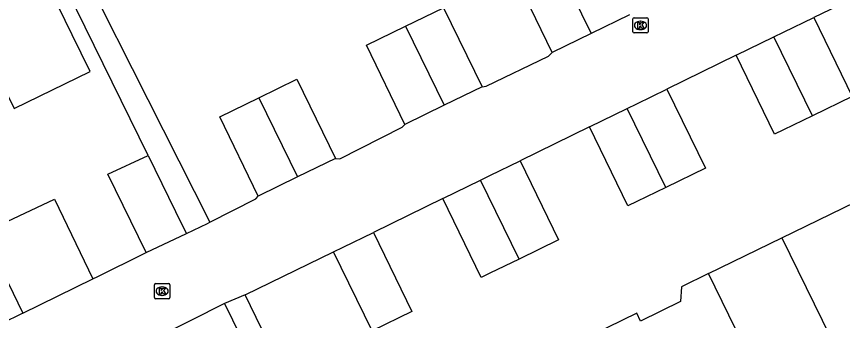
# Model space of a CAD drawing. Extents: x 160457 to 162082, y 388340 to 389736.
# Drawn here: x 161449.3 to 161503.9, y 388539.1 to 388559.2 of the extents above; entities that cross this region are included whole.
import ezdxf

# ---------------------------------------------------------------- set-up
doc = ezdxf.new("R2010")
doc.units = 0
for name, color, linetype in [('IMGEO_Kolk', 7, 'Continuous'), ('IMGEO_Pand', 7, 'Continuous'), ('IMGEO_Rijbaan_lokaal_open', 7, 'Continuous'), ('IMGEO_Voetpad_open', 7, 'Continuous')]:
    doc.layers.add(name, color=color, linetype=linetype)

msp = doc.modelspace()

# ---------------------------------------------------------------- linework, layer by layer
at = {"layer": 'IMGEO_Kolk'}
for p, q in [((161490.043, 388558.229), (161490.043, 388559.081)), ((161490.118, 388559.155), (161490.97, 388559.155)), ((161490.531, 388558.935), (161490.556, 388558.935)), ((161491.044, 388559.081), (161491.044, 388558.229)), ((161490.97, 388558.155), (161490.118, 388558.155)), ((161490.554, 388558.375), (161490.529, 388558.375)), ((161458.426, 388540.643), (161458.426, 388541.495)), ((161458.501, 388541.569), (161459.353, 388541.569)), ((161458.914, 388541.349), (161458.939, 388541.349)), ((161459.427, 388541.495), (161459.427, 388540.643)), ((161458.937, 388540.789), (161458.912, 388540.789)), ((161459.353, 388540.569), (161458.501, 388540.569))]:
    msp.add_line(p, q, dxfattribs=at)
for points in [[(161490.043, 388558.229), (161490.043, 388559.081)], [(161490.118, 388559.155), (161490.97, 388559.155)], [(161490.364, 388558.855), (161490.487, 388558.855), (161490.487, 388558.704), (161490.617, 388558.855), (161490.781, 388558.855), (161490.635, 388558.704), (161490.788, 388558.455), (161490.636, 388558.455), (161490.551, 388558.619), (161490.487, 388558.552), (161490.487, 388558.455), (161490.364, 388558.455), (161490.364, 388558.855)], [(161491.044, 388559.081), (161491.044, 388558.229)], [(161490.97, 388558.155), (161490.118, 388558.155)], [(161458.426, 388540.643), (161458.426, 388541.495)], [(161458.501, 388541.569), (161459.353, 388541.569)], [(161458.747, 388541.269), (161458.87, 388541.269), (161458.87, 388541.118), (161459, 388541.269), (161459.164, 388541.269), (161459.018, 388541.118), (161459.171, 388540.869), (161459.019, 388540.869), (161458.934, 388541.033), (161458.87, 388540.966), (161458.87, 388540.869), (161458.747, 388540.869), (161458.747, 388541.269)], [(161459.427, 388541.495), (161459.427, 388540.643)], [(161459.353, 388540.569), (161458.501, 388540.569)]]:
    msp.add_lwpolyline(points, dxfattribs=at)
for centre, start, end in [((161490.12, 388559.079), 91.552, 178.448), ((161490.12, 388559.079), 91.552, 178.448), ((161490.968, 388559.079), 1.552, 88.448), ((161490.968, 388559.079), 1.552, 88.448), ((161490.12, 388558.231), 181.552, 268.448), ((161490.12, 388558.231), 181.552, 268.448), ((161490.968, 388558.231), 271.552, 358.448), ((161490.968, 388558.231), 271.552, 358.448), ((161458.503, 388541.493), 91.552, 178.448), ((161458.503, 388541.493), 91.552, 178.448), ((161459.351, 388541.493), 1.552, 88.448), ((161459.351, 388541.493), 1.552, 88.448), ((161458.503, 388540.645), 181.552, 268.448), ((161458.503, 388540.645), 181.552, 268.448), ((161459.351, 388540.645), 271.552, 358.448), ((161459.351, 388540.645), 271.552, 358.448)]:
    msp.add_arc(centre, 0.0765, start, end, dxfattribs=at)
for centre, major_axis, ratio, start_param, end_param in [((161490.53, 388558.655), (-0.387, 0.002), 0.722429, 4.712389, 7.853982), ((161490.555, 388558.655), (-0.39, 0.002), 0.717154, 1.570796, 4.712389), ((161458.913, 388541.069), (-0.387, 0.002), 0.722429, 4.712389, 7.853982), ((161458.938, 388541.069), (-0.39, 0.002), 0.717154, 1.570796, 4.712389)]:
    msp.add_ellipse(centre, major_axis=major_axis, ratio=ratio, start_param=start_param, end_param=end_param, dxfattribs=at)
at = {"layer": 'IMGEO_Pand'}
for points in [[(161447.966, 388555.572), (161449.15, 388553.151), (161454.17, 388555.607), (161452.986, 388558.028), (161451.115, 388561.888), (161448.935, 388566.387), (161443.92, 388563.934)], [(161484.704, 388556.857), (161482.177, 388562.105), (161484.729, 388563.348)], [(161484.729, 388563.348), (161487.287, 388558.116)], [(161475.018, 388558.607), (161477.527, 388559.829), (161480.083, 388554.596)], [(161489.818, 388559.35), (161487.287, 388558.116)], [(161499.363, 388557.897), (161500, 388558.206), (161501.996, 388559.175)], [(161501.996, 388559.175), (161504.535, 388553.954), (161501.921, 388552.681)], [(161474.969, 388552.103), (161472.442, 388557.351), (161475.018, 388558.607)], [(161475.018, 388558.607), (161477.573, 388553.373)], [(161487.287, 388558.116), (161484.704, 388556.857)], [(161496.872, 388556.688), (161499.363, 388557.897)], [(161501.921, 388552.681), (161499.363, 388557.897)], [(161501.921, 388552.681), (161500, 388551.745), (161499.412, 388551.459), (161496.872, 388556.688)], [(161465.311, 388553.86), (161467.828, 388555.087), (161470.384, 388549.854)], [(161480.083, 388554.596), (161477.573, 388553.373)], [(161489.663, 388553.153), (161490.299, 388553.462), (161492.295, 388554.431)], [(161492.295, 388554.431), (161494.834, 388549.21), (161492.22, 388547.937)], [(161465.27, 388547.361), (161462.743, 388552.609), (161465.311, 388553.86)], [(161465.311, 388553.86), (161467.863, 388548.625)], [(161477.573, 388553.373), (161474.969, 388552.103)], [(161487.171, 388551.944), (161489.663, 388553.153)], [(161492.22, 388547.937), (161489.663, 388553.153)], [(161492.22, 388547.937), (161490.299, 388547.001), (161489.711, 388546.715), (161487.171, 388551.944)], [(161457.865, 388543.615), (161455.339, 388548.802), (161457.999, 388550.046)], [(161457.999, 388550.046), (161460.249, 388545.428), (161460.538, 388544.893)], [(161470.384, 388549.854), (161467.863, 388548.625)], [(161479.96, 388548.408), (161480.597, 388548.717), (161482.593, 388549.686)], [(161482.593, 388549.686), (161485.132, 388544.465), (161482.518, 388543.192)], [(161467.863, 388548.625), (161465.27, 388547.361)], [(161477.469, 388547.199), (161479.96, 388548.408)], [(161482.518, 388543.192), (161479.96, 388548.408)], [(161482.518, 388543.192), (161480.597, 388542.256), (161480.009, 388541.97), (161477.469, 388547.199)], [(161447.122, 388544.959), (161451.802, 388547.148), (161454.345, 388541.882)], [(161499.893, 388544.59), (161504.731, 388546.95)], [(161447.122, 388544.959), (161449.721, 388539.615)], [(161457.865, 388543.615), (161460.538, 388544.893)], [(161470.256, 388543.662), (161470.894, 388543.972), (161472.89, 388544.941)], [(161472.89, 388544.941), (161475.429, 388539.72), (161472.814, 388538.446)], [(161495.047, 388542.227), (161499.893, 388544.59)], [(161499.893, 388544.59), (161505.218, 388533.693)], [(161464.406, 388540.823), (161467.766, 388542.454), (161470.256, 388543.662)], [(161472.814, 388538.446), (161470.256, 388543.662)], [(161449.721, 388539.615), (161454.345, 388541.882)], [(161495.047, 388542.227), (161493.262, 388541.356), (161493.198, 388540.379), (161490.556, 388539.09)], [(161500.368, 388531.321), (161500, 388532.071), (161495.047, 388542.227)], [(161466.945, 388535.594), (161464.406, 388540.823)], [(161449.721, 388539.615), (161446.83, 388538.197)], [(161490.556, 388539.09), (161490.308, 388539.603), (161485.444, 388537.225)]]:
    msp.add_lwpolyline(points, dxfattribs=at)
at = {"layer": 'IMGEO_Rijbaan_lokaal_open'}
for points in [[(161506.279, 388561.254), (161501.996, 388559.175)], [(161480.083, 388554.596), (161480.35, 388554.628), (161484.454, 388556.61), (161484.704, 388556.857)], [(161496.872, 388556.688), (161492.295, 388554.431)], [(161470.384, 388549.854), (161470.668, 388549.82), (161474.796, 388551.922), (161474.969, 388552.103)], [(161487.171, 388551.944), (161482.593, 388549.686)], [(161462.078, 388545.634), (161465.118, 388547.167), (161465.27, 388547.361)], [(161477.469, 388547.199), (161472.89, 388544.941)], [(161460.538, 388544.893), (161461.922, 388545.555), (161462.078, 388545.634)], [(161454.345, 388541.882), (161454.679, 388542.046), (161457.745, 388543.557), (161457.865, 388543.615)], [(161464.406, 388540.823), (161463.041, 388540.259)], [(161463.041, 388540.259), (161449.607, 388533.462), (161415.99, 388516.952), (161414.763, 388519.386)]]:
    msp.add_lwpolyline(points, dxfattribs=at)
at = {"layer": 'IMGEO_Voetpad_open'}
for points in [[(161449.764, 388570.047), (161462.078, 388545.634)], [(161457.999, 388550.046), (161448.515, 388569.436)], [(161463.041, 388540.259), (161475.089, 388515.644)]]:
    msp.add_lwpolyline(points, dxfattribs=at)

doc.saveas('drawing.dxf')
